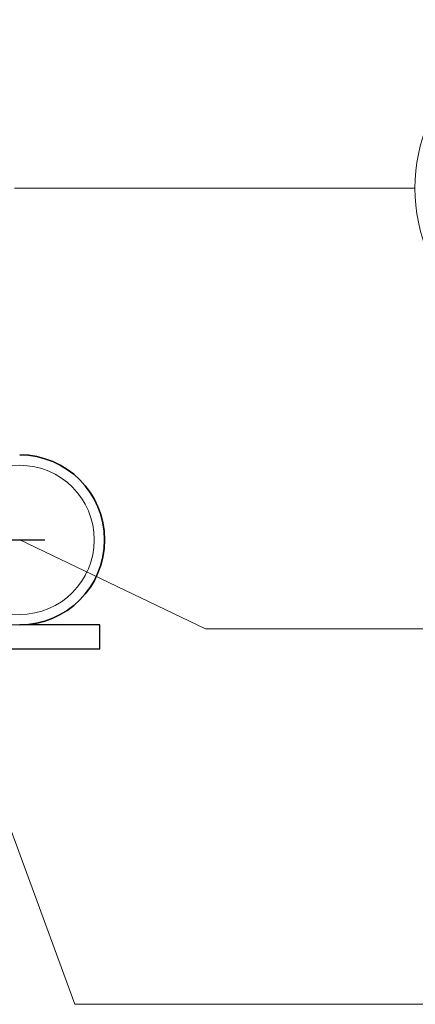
# Model space of a CAD drawing. Header units: millimetres. Extents: x -851 to 2, y 9346 to 10016.
# Tile 371 of 505: x -184.49 to -179.55, y 9387.87 to 9400.15. Entities that reach past the tile are written whole.
import ezdxf

# ---------------------------------------------------------------- set-up
doc = ezdxf.new("R2010")
doc.units = ezdxf.units.MM
doc.header["$LTSCALE"] = 10
doc.linetypes.add('HIDDEN', pattern=[0.375, 0.25, -0.125])
doc.linetypes.add('MITTE', pattern=[2, 1.25, -0.25, 0.25, -0.25])
for name, color, linetype, lineweight in [('PS_Hidden', 2, 'HIDDEN', 9), ('PS_Pos', 1, 'Continuous', 15), ('PS_Shape', 161, 'Continuous', 30), ('PS_SOLID', 7, 'Continuous', 30)]:
    doc.layers.add(name, color=color, linetype=linetype, lineweight=lineweight)
doc.layers.add('PS_Mid', color=5, linetype='MITTE')

# ---------------------------------------------------------------- blocks, each defined once
blk = doc.blocks.new('*X976')
at = {"layer": 'PS_Hidden', "color": 2, "linetype": 'HIDDEN'}
blk.add_line((-184.415, 9392.606), (-187.492, 9392.606), dxfattribs=at)
at = {"layer": 'PS_Hidden', "color": 2, "extrusion": (0, 0, -1)}
blk.add_circle((184.492, 9393.664), 0.93, dxfattribs=at)
at = {"layer": 'PS_Hidden', "color": 2}
blk.add_circle((-184.492, 9393.664), 0.93, dxfattribs=at)
at = {"layer": 'PS_Mid', "color": 5, "linetype": 'MITTE'}
for p, q in [((-236.677, 9393.664), (-182.308, 9393.664)), ((-184.492, 9393.664), (-184.492, 9393.664))]:
    blk.add_line(p, q, dxfattribs=at)
at = {"layer": 'PS_SOLID', "color": 7, "linetype": 'Continuous'}
for p, q in [((-183.492, 9392.606), (-184.415, 9392.606)), ((-183.492, 9392.306), (-183.492, 9392.606)), ((-187.492, 9392.306), (-183.492, 9392.306))]:
    blk.add_line(p, q, dxfattribs=at)
at = {"layer": 'PS_SOLID'}
for start, end in [(0, 90), (270, 0)]:
    blk.add_arc((-184.492, 9393.664), 1.06, start, end, dxfattribs=at)
at = {"layer": 'PS_SOLID', "extrusion": (0, 0, -1)}
for start, end in [(90, 180), (180, 270)]:
    blk.add_arc((184.492, 9393.664), 1.06, start, end, dxfattribs=at)
blk = doc.blocks.new('*X995')
at = {"color": 1}
blk.add_line((-184.559, 9398.051), (-179.559, 9398.051), dxfattribs=at)
blk.add_arc((-177.459, 9398.051), 2.1, 90, 270, dxfattribs=at)
blk = doc.blocks.new('*X996')
at = {"color": 1}
for p, q in [((-185.492, 9392.456), (-183.802, 9387.872)), ((-183.802, 9387.872), (-178.802, 9387.872))]:
    blk.add_line(p, q, dxfattribs=at)
blk = doc.blocks.new('*X997')
at = {"color": 1}
for p, q in [((-184.492, 9393.664), (-182.173, 9392.554)), ((-182.173, 9392.554), (-177.173, 9392.554))]:
    blk.add_line(p, q, dxfattribs=at)

msp = doc.modelspace()

# ---------------------------------------------------------------- block references
at = {"layer": 'PS_Pos'}
for name in ['*X995', '*X997', '*X996']:
    msp.add_blockref(name, (0, 0), dxfattribs=at)
at = {"layer": 'PS_Shape', "color": 31}
msp.add_blockref('*X976', (0, 0), dxfattribs=at)

doc.saveas('drawing.dxf')
